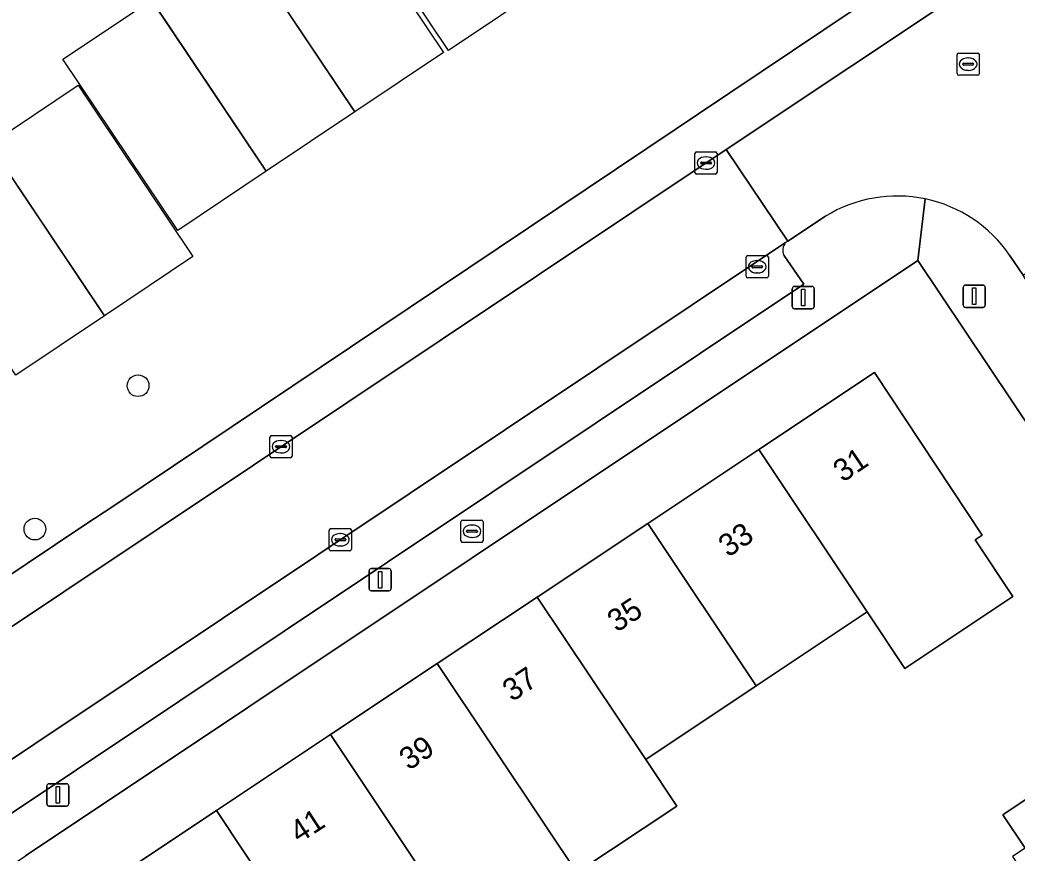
# Model space of a CAD drawing. Extents: x 158352 to 159489, y 383828 to 384603.
# Drawn here: x 158712.72 to 158757.64, y 384374.6 to 384412.12 of the extents above; entities that cross this region are included whole.
import ezdxf

# ---------------------------------------------------------------- set-up
doc = ezdxf.new("R2010")
doc.units = 0
for name, color, linetype in [('IMGEO_Boom', 7, 'Continuous'), ('IMGEO_Brandkraan', 7, 'Continuous'), ('IMGEO_Erf', 7, 'Continuous'), ('IMGEO_Groenvoorziening', 7, 'Continuous'), ('IMGEO_Kolk', 7, 'Continuous'), ('IMGEO_Lichtmast', 7, 'Continuous'), ('IMGEO_Pand', 7, 'Continuous'), ('IMGEO_Pand_nummerreeks', 7, 'Continuous'), ('IMGEO_Pand_vergunning_verleend', 7, 'Continuous'), ('IMGEO_Parkeervlak_open', 7, 'Continuous'), ('IMGEO_Rijbaan_lokaal_open', 7, 'Continuous'), ('IMGEO_Rioolput', 7, 'Continuous'), ('IMGEO_Voetpad_open', 7, 'Continuous')]:
    doc.layers.add(name, color=color, linetype=linetype)

msp = doc.modelspace()

# ---------------------------------------------------------------- linework, layer by layer
at = {"layer": 'IMGEO_Boom'}
for centre in [(158718.044, 384395.65), (158713.397, 384389.193)]:
    msp.add_circle(centre, 0.489, dxfattribs=at)
at = {"layer": 'IMGEO_Brandkraan'}
for p, q in [((158732.66, 384389.592), (158733.512, 384389.592)), ((158732.585, 384388.666), (158732.585, 384389.518)), ((158732.844, 384389.086), (158732.844, 384389.098)), ((158732.887, 384389.135), (158733.285, 384389.135)), ((158733.073, 384389.372), (158733.098, 384389.372)), ((158733.328, 384389.098), (158733.328, 384389.086)), ((158733.586, 384389.518), (158733.586, 384388.666)), ((158733.282, 384389.049), (158732.884, 384389.049)), ((158733.096, 384388.812), (158733.071, 384388.812)), ((158733.512, 384388.592), (158732.66, 384388.592))]:
    msp.add_line(p, q, dxfattribs=at)
for points in [[(158732.66, 384389.592), (158733.512, 384389.592)], [(158732.585, 384388.666), (158732.585, 384389.518)], [(158733.586, 384389.518), (158733.586, 384388.666)], [(158733.512, 384388.592), (158732.66, 384388.592)]]:
    msp.add_lwpolyline(points, dxfattribs=at)
for centre, radius, start, end in [((158732.662, 384389.516), 0.0765, 91.552, 178.448), ((158732.662, 384389.516), 0.0765, 91.552, 178.448), ((158733.51, 384389.516), 0.0765, 1.552, 88.448), ((158733.51, 384389.516), 0.0765, 1.552, 88.448), ((158732.884, 384389.095), 0.0403, 85.8775, 175.7526), ((158732.881, 384389.085), 0.0366, 178.938, 274.7102), ((158733.285, 384389.092), 0.043, 264.8664, 352.4533), ((158733.289, 384389.097), 0.0386, 1.7309, 96.639), ((158732.662, 384388.668), 0.0765, 181.552, 268.448), ((158732.662, 384388.668), 0.0765, 181.552, 268.448), ((158733.51, 384388.668), 0.0765, 271.552, 358.448), ((158733.51, 384388.668), 0.0765, 271.552, 358.448)]:
    msp.add_arc(centre, radius, start, end, dxfattribs=at)
for centre, major_axis, ratio, start_param, end_param in [((158733.072, 384389.092), (-0.387, 0.002), 0.722429, 4.712389, 7.853982), ((158733.097, 384389.092), (-0.39, 0.002), 0.717154, 1.570796, 4.712389)]:
    msp.add_ellipse(centre, major_axis=major_axis, ratio=ratio, start_param=start_param, end_param=end_param, dxfattribs=at)
at = {"layer": 'IMGEO_Erf'}
for points in [[(158759.532, 384391.777), (158753.174, 384401.294), (158712.97, 384374.475)], [(158716.368, 384373.045), (158721.573, 384376.51), (158726.714, 384379.933), (158731.523, 384383.135), (158736.022, 384386.13), (158741.006, 384389.448), (158746.002, 384392.775), (158751.208, 384396.241), (158756.068, 384388.922), (158755.743, 384388.705), (158757.447, 384386.153), (158752.587, 384382.909), (158750.883, 384385.462), (158745.89, 384382.13), (158740.91, 384378.806), (158742.306, 384376.714), (158737.806, 384373.72)], [(158757.998, 384374.824), (158756.989, 384376.327), (158762.145, 384379.758)]]:
    msp.add_lwpolyline(points, dxfattribs=at)
at = {"layer": 'IMGEO_Groenvoorziening'}
msp.add_lwpolyline([(158685.2, 384375.84), (158686.987, 384373.219), (158688.395, 384371.153), (158694.831, 384375.482), (158698.179, 384377.716), (158704.964, 384382.243), (158707.798, 384384.134), (158715.642, 384389.377), (158716.954, 384390.243), (158742.278, 384407.217), (158743.282, 384407.89), (158756.032, 384416.448)], dxfattribs=at)
at = {"layer": 'IMGEO_Kolk'}
for p, q in [((158743.202, 384406.179), (158744.054, 384406.179)), ((158743.127, 384405.253), (158743.127, 384406.105)), ((158743.429, 384405.722), (158743.827, 384405.722)), ((158743.615, 384405.959), (158743.64, 384405.959)), ((158744.128, 384406.105), (158744.128, 384405.253)), ((158743.386, 384405.673), (158743.386, 384405.685)), ((158743.824, 384405.636), (158743.426, 384405.636)), ((158743.638, 384405.399), (158743.613, 384405.399)), ((158743.87, 384405.685), (158743.87, 384405.673)), ((158744.054, 384405.179), (158743.202, 384405.179)), ((158745.433, 384400.58), (158745.433, 384401.432)), ((158745.508, 384401.506), (158746.36, 384401.506)), ((158745.921, 384401.286), (158745.946, 384401.286)), ((158746.434, 384401.432), (158746.434, 384400.58)), ((158745.692, 384401), (158745.692, 384401.012)), ((158746.13, 384400.963), (158745.732, 384400.963)), ((158745.735, 384401.049), (158746.133, 384401.049)), ((158746.176, 384401.012), (158746.176, 384401)), ((158746.36, 384400.506), (158745.508, 384400.506)), ((158745.944, 384400.726), (158745.919, 384400.726)), ((158723.984, 384392.476), (158723.984, 384393.328)), ((158724.059, 384393.402), (158724.911, 384393.402)), ((158724.472, 384393.182), (158724.497, 384393.182)), ((158724.985, 384393.328), (158724.985, 384392.476)), ((158724.243, 384392.896), (158724.243, 384392.908)), ((158724.681, 384392.859), (158724.283, 384392.859)), ((158724.286, 384392.945), (158724.684, 384392.945)), ((158724.727, 384392.908), (158724.727, 384392.896)), ((158724.911, 384392.402), (158724.059, 384392.402)), ((158724.495, 384392.622), (158724.47, 384392.622)), ((158726.657, 384388.285), (158726.657, 384389.137)), ((158726.732, 384389.211), (158727.584, 384389.211)), ((158727.658, 384389.137), (158727.658, 384388.285)), ((158726.916, 384388.705), (158726.916, 384388.717)), ((158727.354, 384388.668), (158726.956, 384388.668)), ((158726.959, 384388.754), (158727.357, 384388.754)), ((158727.145, 384388.991), (158727.17, 384388.991)), ((158727.4, 384388.717), (158727.4, 384388.705)), ((158727.584, 384388.211), (158726.732, 384388.211)), ((158727.168, 384388.431), (158727.143, 384388.431))]:
    msp.add_line(p, q, dxfattribs=at)
for points in [[(158743.202, 384406.179), (158744.054, 384406.179)], [(158743.127, 384405.253), (158743.127, 384406.105)], [(158744.128, 384406.105), (158744.128, 384405.253)], [(158744.054, 384405.179), (158743.202, 384405.179)], [(158745.433, 384400.58), (158745.433, 384401.432)], [(158745.508, 384401.506), (158746.36, 384401.506)], [(158746.434, 384401.432), (158746.434, 384400.58)], [(158746.36, 384400.506), (158745.508, 384400.506)], [(158723.984, 384392.476), (158723.984, 384393.328)], [(158724.059, 384393.402), (158724.911, 384393.402)], [(158724.985, 384393.328), (158724.985, 384392.476)], [(158724.911, 384392.402), (158724.059, 384392.402)], [(158726.657, 384388.285), (158726.657, 384389.137)], [(158726.732, 384389.211), (158727.584, 384389.211)], [(158727.658, 384389.137), (158727.658, 384388.285)], [(158727.584, 384388.211), (158726.732, 384388.211)]]:
    msp.add_lwpolyline(points, dxfattribs=at)
for centre, radius, start, end in [((158743.204, 384406.103), 0.0765, 91.552, 178.448), ((158743.204, 384406.103), 0.0765, 91.552, 178.448), ((158744.052, 384406.103), 0.0765, 1.552, 88.448), ((158744.052, 384406.103), 0.0765, 1.552, 88.448), ((158743.426, 384405.682), 0.0403, 85.8775, 175.7526), ((158743.831, 384405.684), 0.0386, 1.7309, 96.639), ((158743.204, 384405.255), 0.0765, 181.552, 268.448), ((158743.204, 384405.255), 0.0765, 181.552, 268.448), ((158743.423, 384405.672), 0.0366, 178.938, 274.7102), ((158743.827, 384405.679), 0.043, 264.8664, 352.4533), ((158744.052, 384405.255), 0.0765, 271.552, 358.448), ((158744.052, 384405.255), 0.0765, 271.552, 358.448), ((158745.51, 384401.43), 0.0765, 91.552, 178.448), ((158745.51, 384401.43), 0.0765, 91.552, 178.448), ((158746.358, 384401.43), 0.0765, 1.552, 88.448), ((158746.358, 384401.43), 0.0765, 1.552, 88.448), ((158745.732, 384401.009), 0.0403, 85.8775, 175.7526), ((158745.729, 384400.999), 0.0366, 178.938, 274.7102), ((158746.133, 384401.006), 0.043, 264.8664, 352.4533), ((158746.137, 384401.011), 0.0386, 1.7309, 96.639), ((158745.51, 384400.582), 0.0765, 181.552, 268.448), ((158745.51, 384400.582), 0.0765, 181.552, 268.448), ((158746.358, 384400.582), 0.0765, 271.552, 358.448), ((158746.358, 384400.582), 0.0765, 271.552, 358.448), ((158724.061, 384393.326), 0.0765, 91.552, 178.448), ((158724.061, 384393.326), 0.0765, 91.552, 178.448), ((158724.909, 384393.326), 0.0765, 1.552, 88.448), ((158724.909, 384393.326), 0.0765, 1.552, 88.448), ((158724.283, 384392.905), 0.0403, 85.8775, 175.7526), ((158724.28, 384392.895), 0.0366, 178.938, 274.7102), ((158724.684, 384392.902), 0.043, 264.8664, 352.4533), ((158724.688, 384392.907), 0.0386, 1.7309, 96.639), ((158724.061, 384392.478), 0.0765, 181.552, 268.448), ((158724.061, 384392.478), 0.0765, 181.552, 268.448), ((158724.909, 384392.478), 0.0765, 271.552, 358.448), ((158724.909, 384392.478), 0.0765, 271.552, 358.448), ((158726.734, 384389.135), 0.0765, 91.552, 178.448), ((158726.734, 384389.135), 0.0765, 91.552, 178.448), ((158727.582, 384389.135), 0.0765, 1.552, 88.448), ((158727.582, 384389.135), 0.0765, 1.552, 88.448), ((158726.956, 384388.714), 0.0403, 85.8775, 175.7526), ((158726.953, 384388.704), 0.0366, 178.938, 274.7102), ((158727.357, 384388.711), 0.043, 264.8664, 352.4533), ((158727.361, 384388.716), 0.0386, 1.7309, 96.639), ((158726.734, 384388.287), 0.0765, 181.552, 268.448), ((158726.734, 384388.287), 0.0765, 181.552, 268.448), ((158727.582, 384388.287), 0.0765, 271.552, 358.448), ((158727.582, 384388.287), 0.0765, 271.552, 358.448)]:
    msp.add_arc(centre, radius, start, end, dxfattribs=at)
for centre, major_axis, ratio, start_param, end_param in [((158743.614, 384405.679), (-0.387, 0.002), 0.722429, 4.712389, 7.853982), ((158743.639, 384405.679), (-0.39, 0.002), 0.717154, 1.570796, 4.712389), ((158745.92, 384401.006), (-0.387, 0.002), 0.722429, 4.712389, 7.853982), ((158745.945, 384401.006), (-0.39, 0.002), 0.717154, 1.570796, 4.712389), ((158724.471, 384392.902), (-0.387, 0.002), 0.722429, 4.712389, 7.853982), ((158724.496, 384392.902), (-0.39, 0.002), 0.717154, 1.570796, 4.712389), ((158727.144, 384388.711), (-0.387, 0.002), 0.722429, 4.712389, 7.853982), ((158727.169, 384388.711), (-0.39, 0.002), 0.717154, 1.570796, 4.712389)]:
    msp.add_ellipse(centre, major_axis=major_axis, ratio=ratio, start_param=start_param, end_param=end_param, dxfattribs=at)
at = {"layer": 'IMGEO_Lichtmast'}
for p, q in [((158747.51, 384399.218), (158747.51, 384400.018)), ((158747.51, 384400.018), (158747.51, 384399.218)), ((158747.61, 384400.118), (158748.4, 384400.118)), ((158748.4, 384400.118), (158747.61, 384400.118)), ((158748.5, 384400.018), (158748.5, 384399.218)), ((158748.5, 384399.218), (158748.5, 384400.018)), ((158755.214, 384399.278), (158755.214, 384400.078)), ((158755.214, 384400.078), (158755.214, 384399.278)), ((158755.314, 384400.178), (158756.104, 384400.178)), ((158756.104, 384400.178), (158755.314, 384400.178)), ((158756.204, 384400.078), (158756.204, 384399.278)), ((158756.204, 384399.278), (158756.204, 384400.078)), ((158748.4, 384399.118), (158747.61, 384399.118)), ((158747.61, 384399.118), (158748.4, 384399.118)), ((158756.104, 384399.178), (158755.314, 384399.178)), ((158755.314, 384399.178), (158756.104, 384399.178)), ((158728.45, 384386.51), (158728.45, 384387.31)), ((158728.45, 384387.31), (158728.45, 384386.51)), ((158728.55, 384387.41), (158729.34, 384387.41)), ((158729.34, 384387.41), (158728.55, 384387.41)), ((158729.44, 384387.31), (158729.44, 384386.51)), ((158729.44, 384386.51), (158729.44, 384387.31)), ((158729.34, 384386.41), (158728.55, 384386.41)), ((158728.55, 384386.41), (158729.34, 384386.41)), ((158713.933, 384376.818), (158713.933, 384377.618)), ((158713.933, 384377.618), (158713.933, 384376.818)), ((158714.033, 384377.718), (158714.823, 384377.718)), ((158714.823, 384377.718), (158714.033, 384377.718)), ((158714.923, 384377.618), (158714.923, 384376.818)), ((158714.923, 384376.818), (158714.923, 384377.618)), ((158714.823, 384376.718), (158714.033, 384376.718)), ((158714.033, 384376.718), (158714.823, 384376.718))]:
    msp.add_line(p, q, dxfattribs=at)
for points in [[(158747.93, 384399.993), (158748.08, 384399.993), (158748.08, 384399.243), (158747.93, 384399.243), (158747.93, 384399.993)], [(158755.634, 384400.053), (158755.784, 384400.053), (158755.784, 384399.303), (158755.634, 384399.303), (158755.634, 384400.053)], [(158728.87, 384387.285), (158729.02, 384387.285), (158729.02, 384386.535), (158728.87, 384386.535), (158728.87, 384387.285)], [(158714.353, 384377.593), (158714.503, 384377.593), (158714.503, 384376.843), (158714.353, 384376.843), (158714.353, 384377.593)]]:
    msp.add_lwpolyline(points, dxfattribs=at)
for centre, start, end in [((158747.61, 384400.018), 90, 180), ((158747.61, 384400.018), 90, 180), ((158748.4, 384400.018), 0, 90), ((158748.4, 384400.018), 360, 90), ((158755.314, 384400.078), 90, 180), ((158755.314, 384400.078), 90, 180), ((158756.104, 384400.078), 0, 90), ((158756.104, 384400.078), 360, 90), ((158747.61, 384399.218), 180, 270), ((158747.61, 384399.218), 180, 270), ((158748.4, 384399.218), 270, 0), ((158748.4, 384399.218), 270, 0), ((158755.314, 384399.278), 180, 270), ((158755.314, 384399.278), 180, 270), ((158756.104, 384399.278), 270, 0), ((158756.104, 384399.278), 270, 0), ((158728.55, 384387.31), 90, 180), ((158728.55, 384387.31), 90, 180), ((158729.34, 384387.31), 0, 90), ((158729.34, 384387.31), 360, 90), ((158728.55, 384386.51), 180, 270), ((158728.55, 384386.51), 180, 270), ((158729.34, 384386.51), 270, 0), ((158729.34, 384386.51), 270, 0), ((158714.033, 384377.618), 90, 180), ((158714.033, 384377.618), 90, 180), ((158714.823, 384377.618), 0, 90), ((158714.823, 384377.618), 360, 90), ((158714.033, 384376.818), 180, 270), ((158714.033, 384376.818), 180, 270), ((158714.823, 384376.818), 270, 0), ((158714.823, 384376.818), 270, 0)]:
    msp.add_arc(centre, 0.1, start, end, dxfattribs=at)
at = {"layer": 'IMGEO_Pand'}
for points in [[(158746.002, 384392.775), (158750.883, 384385.462), (158752.587, 384382.909), (158757.447, 384386.153), (158755.743, 384388.705), (158756.068, 384388.922), (158751.208, 384396.241)], [(158745.89, 384382.13), (158750.883, 384385.462), (158746.002, 384392.775), (158741.006, 384389.448)], [(158745.89, 384382.13), (158741.006, 384389.448), (158736.022, 384386.13), (158740.91, 384378.806)], [(158736.022, 384386.13), (158731.523, 384383.135), (158736.414, 384375.806), (158737.806, 384373.72), (158742.306, 384376.714), (158740.91, 384378.806)], [(158731.523, 384383.135), (158726.714, 384379.933), (158731.6, 384372.593), (158732.988, 384370.513), (158737.806, 384373.72), (158736.414, 384375.806)], [(158731.6, 384372.593), (158726.714, 384379.933), (158721.573, 384376.51), (158727.843, 384367.089), (158732.988, 384370.513)], [(158758.483, 384372.862), (158764.201, 384376.698), (158762.145, 384379.758), (158756.989, 384376.327), (158757.998, 384374.824), (158757.425, 384374.44)], [(158721.573, 384376.51), (158716.368, 384373.045), (158718.813, 384369.388), (158717.126, 384368.26), (158719.749, 384364.339), (158720.967, 384362.517), (158727.843, 384367.089)]]:
    msp.add_lwpolyline(points, close=True, dxfattribs=at)
at = {"layer": 'IMGEO_Pand_vergunning_verleend'}
for points in [[(158726.859, 384418.47), (158731.532, 384421.601), (158732.287, 384420.474), (158736.703, 384413.883), (158732.03, 384410.752)], [(158722.638, 384415.7), (158726.627, 384418.372), (158727.382, 384417.245), (158731.798, 384410.654), (158727.81, 384407.982)], [(158718.65, 384413.028), (158722.638, 384415.7), (158723.394, 384414.573), (158727.81, 384407.982), (158723.821, 384405.309)], [(158714.661, 384410.356), (158718.65, 384413.028), (158719.405, 384411.901), (158723.821, 384405.309), (158719.833, 384402.637)], [(158711.359, 384406.512), (158715.348, 384409.184), (158716.103, 384408.057), (158720.519, 384401.466), (158716.531, 384398.793)], [(158707.371, 384403.84), (158711.359, 384406.512), (158712.115, 384405.385), (158716.531, 384398.793), (158712.542, 384396.121)]]:
    msp.add_lwpolyline(points, close=True, dxfattribs=at)
at = {"layer": 'IMGEO_Parkeervlak_open'}
for points in [[(158747.214, 384402.094), (158709.176, 384376.711)], [(158709.691, 384376.522), (158710.556, 384375.208), (158748.032, 384400.223), (158747.129, 384401.534)]]:
    msp.add_lwpolyline(points, dxfattribs=at)
msp.add_arc((158747.632, 384401.744), 0.545, 140.042, 202.6964, dxfattribs=at)
at = {"layer": 'IMGEO_Rijbaan_lokaal_open'}
for points in [[(158762.116, 384411.98), (158764.31, 384413.502), (158761.522, 384417.613), (158744.541, 384406.289), (158747.306, 384402.165), (158749.007, 384403.278)], [(158757.302, 384401.531), (158757.913, 384400.628), (158761.17, 384402.825), (158760.628, 384403.63)]]:
    msp.add_lwpolyline(points, dxfattribs=at)
msp.add_lwpolyline([(158706.188, 384380.69), (158708.878, 384376.53), (158709.176, 384376.711), (158747.214, 384402.094), (158747.306, 384402.165), (158744.541, 384406.289)], close=True, dxfattribs=at)
for centre, radius, start, end in [((158752.236, 384398.048), 6.146, 78.089, 121.6899), ((158752.235, 384398.042), 6.152, 34.5467, 78.094)]:
    msp.add_arc(centre, radius, start, end, dxfattribs=at)
at = {"layer": 'IMGEO_Rioolput'}
for p, q in [((158754.936, 384409.707), (158754.936, 384410.559)), ((158755.011, 384410.633), (158755.863, 384410.633)), ((158755.424, 384410.413), (158755.449, 384410.413)), ((158755.937, 384410.559), (158755.937, 384409.707)), ((158755.195, 384410.127), (158755.195, 384410.139)), ((158755.633, 384410.09), (158755.235, 384410.09)), ((158755.238, 384410.176), (158755.636, 384410.176)), ((158755.447, 384409.853), (158755.422, 384409.853)), ((158755.679, 384410.139), (158755.679, 384410.127)), ((158755.863, 384409.633), (158755.011, 384409.633))]:
    msp.add_line(p, q, dxfattribs=at)
for points in [[(158754.936, 384409.707), (158754.936, 384410.559)], [(158755.011, 384410.633), (158755.863, 384410.633)], [(158755.937, 384410.559), (158755.937, 384409.707)], [(158755.863, 384409.633), (158755.011, 384409.633)]]:
    msp.add_lwpolyline(points, dxfattribs=at)
for centre, radius, start, end in [((158755.013, 384410.557), 0.0765, 91.552, 178.448), ((158755.013, 384410.557), 0.0765, 91.552, 178.448), ((158755.861, 384410.557), 0.0765, 1.552, 88.448), ((158755.861, 384410.557), 0.0765, 1.552, 88.448), ((158755.235, 384410.136), 0.0403, 85.8775, 175.7526), ((158755.232, 384410.126), 0.0366, 178.938, 274.7102), ((158755.636, 384410.133), 0.043, 264.8664, 352.4533), ((158755.64, 384410.138), 0.0386, 1.7309, 96.639), ((158755.013, 384409.709), 0.0765, 181.552, 268.448), ((158755.013, 384409.709), 0.0765, 181.552, 268.448), ((158755.861, 384409.709), 0.0765, 271.552, 358.448), ((158755.861, 384409.709), 0.0765, 271.552, 358.448)]:
    msp.add_arc(centre, radius, start, end, dxfattribs=at)
for centre, major_axis, ratio, start_param, end_param in [((158755.423, 384410.133), (-0.387, 0.002), 0.722429, 4.712389, 7.853982), ((158755.448, 384410.133), (-0.39, 0.002), 0.717154, 1.570796, 4.712389)]:
    msp.add_ellipse(centre, major_axis=major_axis, ratio=ratio, start_param=start_param, end_param=end_param, dxfattribs=at)
at = {"layer": 'IMGEO_Voetpad_open'}
for points in [[(158756.032, 384416.448), (158743.282, 384407.89), (158742.278, 384407.217), (158716.954, 384390.243), (158715.642, 384389.377), (158707.798, 384384.134), (158704.964, 384382.243), (158698.179, 384377.716), (158694.831, 384375.482), (158688.395, 384371.153), (158673.196, 384360.93), (158672.19, 384360.253), (158640.109, 384338.766), (158639.19, 384336.064), (158681.988, 384364.56), (158686.591, 384367.607), (158706.188, 384380.69), (158744.541, 384406.289), (158761.522, 384417.613)], [(158704.359, 384368.731), (158707.074, 384370.542), (158708.044, 384371.19), (158709.84, 384372.387), (158712.97, 384374.475), (158753.174, 384401.294), (158753.504, 384404.062)], [(158753.504, 384404.062), (158753.174, 384401.294), (158759.532, 384391.777), (158767.955, 384379.216), (158768.932, 384377.759), (158786.99, 384350.831), (158787.815, 384349.601), (158805.841, 384322.72), (158805.854, 384322.701), (158806.635, 384321.537), (158806.727, 384321.4), (158822.323, 384298.139), (158824.974, 384299.926)], [(158749.007, 384403.278), (158747.306, 384402.165), (158747.214, 384402.094)], [(158747.129, 384401.534), (158748.032, 384400.223), (158710.556, 384375.208), (158709.691, 384376.522)], [(158758.257, 384400.06), (158757.913, 384400.628), (158757.302, 384401.531)]]:
    msp.add_lwpolyline(points, dxfattribs=at)
for centre, radius, start, end in [((158752.236, 384398.048), 6.146, 78.089, 121.6899), ((158752.235, 384398.042), 6.152, 34.5467, 78.094), ((158747.632, 384401.744), 0.545, 140.042, 202.6964)]:
    msp.add_arc(centre, radius, start, end, dxfattribs=at)

# ---------------------------------------------------------------- texts
at = {"layer": 'IMGEO_Pand_nummerreeks'}
for s, rotation, p in [('31', 34.0394, (158749.79, 384391.268)), ('33', 33.9697, (158744.623, 384387.894)), ('35', 33.1867, (158739.608, 384384.514)), ('37', 33.7701, (158734.893, 384381.387)), ('39', 33.6441, (158730.242, 384378.294)), ('41', 33.0302, (158725.302, 384375.013))]:
    msp.add_text(s, height=1, rotation=rotation, dxfattribs=at).set_placement(p)

doc.saveas('drawing.dxf')
